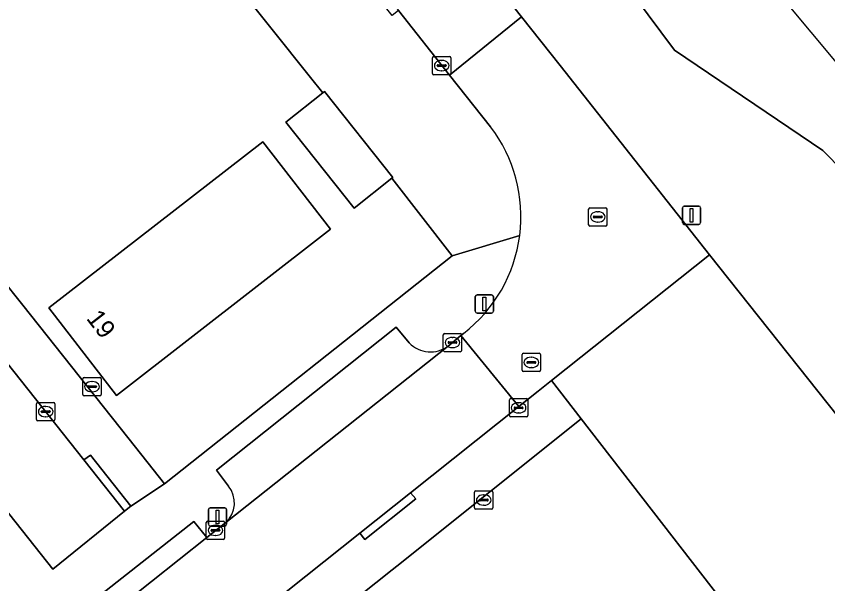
# Model space of a CAD drawing. Extents: x 164148 to 165261, y 382513 to 383432.
# Drawn here: x 165091.7 to 165135.92, y 382645.21 to 382676.16 of the extents above; entities that cross this region are included whole.
import ezdxf

# ---------------------------------------------------------------- set-up
doc = ezdxf.new("R2010")
doc.units = 0
for name, color, linetype in [('IMGEO_Erf', 7, 'Continuous'), ('IMGEO_Groenvoorziening', 7, 'Continuous'), ('IMGEO_Kolk', 7, 'Continuous'), ('IMGEO_Lichtmast', 7, 'Continuous'), ('IMGEO_Pand', 7, 'Continuous'), ('IMGEO_Pand_nummerreeks', 7, 'Continuous'), ('IMGEO_Parkeervlak_open', 7, 'Continuous'), ('IMGEO_Rijbaan_lokaal_open', 7, 'Continuous'), ('IMGEO_Rioolput', 7, 'Continuous'), ('IMGEO_Voetpad_open', 7, 'Continuous')]:
    doc.layers.add(name, color=color, linetype=linetype)

msp = doc.modelspace()

# ---------------------------------------------------------------- linework, layer by layer
at = {"layer": 'IMGEO_Erf'}
for points in [[(165089.615, 382663.465), (165092.055, 382660.399), (165097.781, 382653.18), (165098.544, 382652.22), (165099.78, 382650.655), (165115.45, 382663.087), (165112.164, 382667.321), (165110.113, 382665.691), (165106.386, 382670.378), (165108.405, 382671.983), (165107.735, 382672.825), (165103.414, 382678.252), (165101.39, 382676.653), (165097.689, 382681.334), (165093.35, 382677.889), (165091.006, 382680.854), (165094.955, 382684.033), (165094.212, 382684.956), (165093.482, 382684.375), (165089.124, 382689.853)], [(165132.926, 382640.726), (165122.491, 382654.212), (165112.435, 382646.172), (165112.183, 382645.976), (165102.215, 382638.038)]]:
    msp.add_lwpolyline(points, dxfattribs=at)
msp.add_lwpolyline([(165105.133, 382669.319), (165108.829, 382664.546), (165097.17, 382655.483), (165093.474, 382660.256)], close=True, dxfattribs=at)
at = {"layer": 'IMGEO_Groenvoorziening'}
for points in [[(165150.676, 382656.527), (165050.456, 382776.606), (165047.366, 382774.039), (165049.879, 382770.589), (165057.37, 382764.675), (165068.927, 382750), (165082.045, 382734.292), (165085.308, 382727.636), (165090.12, 382721.864), (165094.267, 382718.47), (165103.71, 382708.538), (165107.232, 382704.323), (165110.121, 382701.51), (165110.971, 382700.461), (165115.064, 382695.402), (165119.563, 382689.43), (165122.7, 382684.813), (165124.564, 382680.364), (165125.387, 382677.26), (165127.568, 382674.305), (165135.65, 382668.838), (165139.068, 382665.359)], [(165047.646, 382766.289), (165054.269, 382757.984), (165060.561, 382750.064), (165073.273, 382734.06), (165073.8, 382733.397), (165074.165, 382732.938), (165086.127, 382717.847), (165086.522, 382717.349), (165086.639, 382717.201), (165119.226, 382676.121), (165121.334, 382673.464), (165129.475, 382663.152), (165146.697, 382641.47)], [(165139.068, 382665.359), (165135.65, 382668.838), (165127.568, 382674.305), (165125.387, 382677.26), (165124.564, 382680.364), (165122.7, 382684.813), (165119.563, 382689.43), (165115.064, 382695.402), (165110.971, 382700.461), (165110.121, 382701.51), (165107.232, 382704.323), (165103.71, 382708.538), (165094.267, 382718.47)]]:
    msp.add_lwpolyline(points, dxfattribs=at)
at = {"layer": 'IMGEO_Kolk'}
for p, q in [((165114.383, 382673.041), (165114.383, 382673.893)), ((165114.458, 382673.967), (165115.31, 382673.967)), ((165114.871, 382673.747), (165114.896, 382673.747)), ((165115.384, 382673.893), (165115.384, 382673.041)), ((165114.642, 382673.461), (165114.642, 382673.473)), ((165115.08, 382673.424), (165114.682, 382673.424)), ((165114.685, 382673.51), (165115.083, 382673.51)), ((165115.126, 382673.473), (165115.126, 382673.461)), ((165115.31, 382672.967), (165114.458, 382672.967)), ((165114.894, 382673.187), (165114.869, 382673.187)), ((165114.97, 382657.941), (165114.97, 382658.793)), ((165115.045, 382658.867), (165115.897, 382658.867)), ((165115.458, 382658.647), (165115.483, 382658.647)), ((165115.971, 382658.793), (165115.971, 382657.941)), ((165115.229, 382658.361), (165115.229, 382658.373)), ((165115.667, 382658.324), (165115.269, 382658.324)), ((165115.272, 382658.41), (165115.67, 382658.41)), ((165115.713, 382658.373), (165115.713, 382658.361)), ((165115.897, 382657.867), (165115.045, 382657.867)), ((165115.481, 382658.087), (165115.456, 382658.087)), ((165095.404, 382656.46), (165096.256, 382656.46)), ((165095.329, 382655.534), (165095.329, 382656.386)), ((165095.588, 382655.954), (165095.588, 382655.966)), ((165095.631, 382656.003), (165096.029, 382656.003)), ((165095.817, 382656.24), (165095.842, 382656.24)), ((165096.072, 382655.966), (165096.072, 382655.954)), ((165096.33, 382656.386), (165096.33, 382655.534)), ((165096.026, 382655.917), (165095.628, 382655.917)), ((165095.84, 382655.68), (165095.815, 382655.68)), ((165092.881, 382655.1), (165093.733, 382655.1)), ((165096.256, 382655.46), (165095.404, 382655.46)), ((165118.574, 382654.382), (165118.574, 382655.234)), ((165118.649, 382655.308), (165119.501, 382655.308)), ((165119.062, 382655.088), (165119.087, 382655.088)), ((165119.575, 382655.234), (165119.575, 382654.382)), ((165092.806, 382654.174), (165092.806, 382655.026)), ((165093.108, 382654.643), (165093.506, 382654.643)), ((165093.294, 382654.88), (165093.319, 382654.88)), ((165093.807, 382655.026), (165093.807, 382654.174)), ((165118.833, 382654.802), (165118.833, 382654.814)), ((165119.271, 382654.765), (165118.873, 382654.765)), ((165118.876, 382654.851), (165119.274, 382654.851)), ((165119.317, 382654.814), (165119.317, 382654.802)), ((165093.065, 382654.594), (165093.065, 382654.606)), ((165093.503, 382654.557), (165093.105, 382654.557)), ((165093.317, 382654.32), (165093.292, 382654.32)), ((165093.549, 382654.606), (165093.549, 382654.594)), ((165119.501, 382654.308), (165118.649, 382654.308)), ((165119.085, 382654.528), (165119.06, 382654.528)), ((165093.733, 382654.1), (165092.881, 382654.1)), ((165116.673, 382649.352), (165116.673, 382650.204)), ((165116.748, 382650.278), (165117.6, 382650.278)), ((165117.674, 382650.204), (165117.674, 382649.352)), ((165116.932, 382649.772), (165116.932, 382649.784)), ((165116.975, 382649.821), (165117.373, 382649.821)), ((165117.161, 382650.058), (165117.186, 382650.058)), ((165117.416, 382649.784), (165117.416, 382649.772)), ((165117.37, 382649.735), (165116.972, 382649.735)), ((165117.184, 382649.498), (165117.159, 382649.498)), ((165117.6, 382649.278), (165116.748, 382649.278)), ((165102.056, 382647.7), (165102.056, 382648.552)), ((165102.131, 382648.626), (165102.983, 382648.626)), ((165103.057, 382648.552), (165103.057, 382647.7)), ((165102.315, 382648.12), (165102.315, 382648.132)), ((165102.753, 382648.083), (165102.355, 382648.083)), ((165102.358, 382648.169), (165102.756, 382648.169)), ((165102.544, 382648.406), (165102.569, 382648.406)), ((165102.799, 382648.132), (165102.799, 382648.12)), ((165102.983, 382647.626), (165102.131, 382647.626)), ((165102.567, 382647.846), (165102.542, 382647.846))]:
    msp.add_line(p, q, dxfattribs=at)
for points in [[(165114.383, 382673.041), (165114.383, 382673.893)], [(165114.458, 382673.967), (165115.31, 382673.967)], [(165115.384, 382673.893), (165115.384, 382673.041)], [(165115.31, 382672.967), (165114.458, 382672.967)], [(165114.97, 382657.941), (165114.97, 382658.793)], [(165115.045, 382658.867), (165115.897, 382658.867)], [(165115.971, 382658.793), (165115.971, 382657.941)], [(165115.897, 382657.867), (165115.045, 382657.867)], [(165095.404, 382656.46), (165096.256, 382656.46)], [(165095.329, 382655.534), (165095.329, 382656.386)], [(165096.33, 382656.386), (165096.33, 382655.534)], [(165092.881, 382655.1), (165093.733, 382655.1)], [(165096.256, 382655.46), (165095.404, 382655.46)], [(165118.574, 382654.382), (165118.574, 382655.234)], [(165118.649, 382655.308), (165119.501, 382655.308)], [(165119.575, 382655.234), (165119.575, 382654.382)], [(165092.806, 382654.174), (165092.806, 382655.026)], [(165093.807, 382655.026), (165093.807, 382654.174)], [(165119.501, 382654.308), (165118.649, 382654.308)], [(165093.733, 382654.1), (165092.881, 382654.1)], [(165116.673, 382649.352), (165116.673, 382650.204)], [(165116.748, 382650.278), (165117.6, 382650.278)], [(165117.674, 382650.204), (165117.674, 382649.352)], [(165117.6, 382649.278), (165116.748, 382649.278)], [(165102.056, 382647.7), (165102.056, 382648.552)], [(165102.131, 382648.626), (165102.983, 382648.626)], [(165103.057, 382648.552), (165103.057, 382647.7)], [(165102.983, 382647.626), (165102.131, 382647.626)]]:
    msp.add_lwpolyline(points, dxfattribs=at)
for centre, radius, start, end in [((165114.46, 382673.891), 0.0765, 91.552, 178.448), ((165114.46, 382673.891), 0.0765, 91.552, 178.448), ((165115.308, 382673.891), 0.0765, 1.552, 88.448), ((165115.308, 382673.891), 0.0765, 1.552, 88.448), ((165114.682, 382673.47), 0.0403, 85.8775, 175.7526), ((165114.679, 382673.46), 0.0366, 178.938, 274.7102), ((165115.083, 382673.467), 0.043, 264.8664, 352.4533), ((165115.087, 382673.472), 0.0386, 1.7309, 96.639), ((165114.46, 382673.043), 0.0765, 181.552, 268.448), ((165114.46, 382673.043), 0.0765, 181.552, 268.448), ((165115.308, 382673.043), 0.0765, 271.552, 358.448), ((165115.308, 382673.043), 0.0765, 271.552, 358.448), ((165115.047, 382658.791), 0.0765, 91.552, 178.448), ((165115.047, 382658.791), 0.0765, 91.552, 178.448), ((165115.895, 382658.791), 0.0765, 1.552, 88.448), ((165115.895, 382658.791), 0.0765, 1.552, 88.448), ((165115.269, 382658.37), 0.0403, 85.8775, 175.7526), ((165115.266, 382658.36), 0.0366, 178.938, 274.7102), ((165115.67, 382658.367), 0.043, 264.8664, 352.4533), ((165115.674, 382658.372), 0.0386, 1.7309, 96.639), ((165115.047, 382657.943), 0.0765, 181.552, 268.448), ((165115.047, 382657.943), 0.0765, 181.552, 268.448), ((165115.895, 382657.943), 0.0765, 271.552, 358.448), ((165115.895, 382657.943), 0.0765, 271.552, 358.448), ((165095.406, 382656.384), 0.0765, 91.552, 178.448), ((165095.406, 382656.384), 0.0765, 91.552, 178.448), ((165096.254, 382656.384), 0.0765, 1.552, 88.448), ((165096.254, 382656.384), 0.0765, 1.552, 88.448), ((165095.628, 382655.963), 0.0403, 85.8775, 175.7526), ((165095.625, 382655.953), 0.0366, 178.938, 274.7102), ((165096.029, 382655.96), 0.043, 264.8664, 352.4533), ((165096.033, 382655.965), 0.0386, 1.7309, 96.639), ((165095.406, 382655.536), 0.0765, 181.552, 268.448), ((165095.406, 382655.536), 0.0765, 181.552, 268.448), ((165096.254, 382655.536), 0.0765, 271.552, 358.448), ((165096.254, 382655.536), 0.0765, 271.552, 358.448), ((165092.883, 382655.024), 0.0765, 91.552, 178.448), ((165092.883, 382655.024), 0.0765, 91.552, 178.448), ((165093.731, 382655.024), 0.0765, 1.552, 88.448), ((165093.731, 382655.024), 0.0765, 1.552, 88.448), ((165118.651, 382655.232), 0.0765, 91.552, 178.448), ((165118.651, 382655.232), 0.0765, 91.552, 178.448), ((165119.499, 382655.232), 0.0765, 1.552, 88.448), ((165119.499, 382655.232), 0.0765, 1.552, 88.448), ((165093.105, 382654.603), 0.0403, 85.8775, 175.7526), ((165093.51, 382654.605), 0.0386, 1.7309, 96.639), ((165118.873, 382654.811), 0.0403, 85.8775, 175.7526), ((165118.87, 382654.801), 0.0366, 178.938, 274.7102), ((165119.274, 382654.808), 0.043, 264.8664, 352.4533), ((165119.278, 382654.813), 0.0386, 1.7309, 96.639), ((165093.102, 382654.593), 0.0366, 178.938, 274.7102), ((165093.506, 382654.6), 0.043, 264.8664, 352.4533), ((165118.651, 382654.384), 0.0765, 181.552, 268.448), ((165118.651, 382654.384), 0.0765, 181.552, 268.448), ((165119.499, 382654.384), 0.0765, 271.552, 358.448), ((165119.499, 382654.384), 0.0765, 271.552, 358.448), ((165092.883, 382654.176), 0.0765, 181.552, 268.448), ((165092.883, 382654.176), 0.0765, 181.552, 268.448), ((165093.731, 382654.176), 0.0765, 271.552, 358.448), ((165093.731, 382654.176), 0.0765, 271.552, 358.448), ((165116.75, 382650.202), 0.0765, 91.552, 178.448), ((165116.75, 382650.202), 0.0765, 91.552, 178.448), ((165117.598, 382650.202), 0.0765, 1.552, 88.448), ((165117.598, 382650.202), 0.0765, 1.552, 88.448), ((165116.972, 382649.781), 0.0403, 85.8775, 175.7526), ((165116.969, 382649.771), 0.0366, 178.938, 274.7102), ((165117.373, 382649.778), 0.043, 264.8664, 352.4533), ((165117.377, 382649.783), 0.0386, 1.7309, 96.639), ((165116.75, 382649.354), 0.0765, 181.552, 268.448), ((165116.75, 382649.354), 0.0765, 181.552, 268.448), ((165117.598, 382649.354), 0.0765, 271.552, 358.448), ((165117.598, 382649.354), 0.0765, 271.552, 358.448), ((165102.133, 382648.55), 0.0765, 91.552, 178.448), ((165102.133, 382648.55), 0.0765, 91.552, 178.448), ((165102.981, 382648.55), 0.0765, 1.552, 88.448), ((165102.981, 382648.55), 0.0765, 1.552, 88.448), ((165102.355, 382648.129), 0.0403, 85.8775, 175.7526), ((165102.352, 382648.119), 0.0366, 178.938, 274.7102), ((165102.756, 382648.126), 0.043, 264.8664, 352.4533), ((165102.76, 382648.131), 0.0386, 1.7309, 96.639), ((165102.133, 382647.702), 0.0765, 181.552, 268.448), ((165102.133, 382647.702), 0.0765, 181.552, 268.448), ((165102.981, 382647.702), 0.0765, 271.552, 358.448), ((165102.981, 382647.702), 0.0765, 271.552, 358.448)]:
    msp.add_arc(centre, radius, start, end, dxfattribs=at)
for centre, major_axis, ratio, start_param, end_param in [((165114.87, 382673.467), (-0.387, 0.002), 0.722429, 4.712389, 7.853982), ((165114.895, 382673.467), (-0.39, 0.002), 0.717154, 1.570796, 4.712389), ((165115.457, 382658.367), (-0.387, 0.002), 0.722429, 4.712389, 7.853982), ((165115.482, 382658.367), (-0.39, 0.002), 0.717154, 1.570796, 4.712389), ((165095.816, 382655.96), (-0.387, 0.002), 0.722429, 4.712389, 7.853982), ((165095.841, 382655.96), (-0.39, 0.002), 0.717154, 1.570796, 4.712389), ((165119.061, 382654.808), (-0.387, 0.002), 0.722429, 4.712389, 7.853982), ((165119.086, 382654.808), (-0.39, 0.002), 0.717154, 1.570796, 4.712389), ((165093.293, 382654.6), (-0.387, 0.002), 0.722429, 4.712389, 7.853982), ((165093.318, 382654.6), (-0.39, 0.002), 0.717154, 1.570796, 4.712389), ((165117.16, 382649.778), (-0.387, 0.002), 0.722429, 4.712389, 7.853982), ((165117.185, 382649.778), (-0.39, 0.002), 0.717154, 1.570796, 4.712389), ((165102.543, 382648.126), (-0.387, 0.002), 0.722429, 4.712389, 7.853982), ((165102.568, 382648.126), (-0.39, 0.002), 0.717154, 1.570796, 4.712389)]:
    msp.add_ellipse(centre, major_axis=major_axis, ratio=ratio, start_param=start_param, end_param=end_param, dxfattribs=at)
at = {"layer": 'IMGEO_Lichtmast'}
for p, q in [((165128.003, 382664.907), (165128.003, 382665.707)), ((165128.003, 382665.707), (165128.003, 382664.907)), ((165128.103, 382665.807), (165128.893, 382665.807)), ((165128.893, 382665.807), (165128.103, 382665.807)), ((165128.993, 382665.707), (165128.993, 382664.907)), ((165128.993, 382664.907), (165128.993, 382665.707)), ((165128.893, 382664.807), (165128.103, 382664.807)), ((165128.103, 382664.807), (165128.893, 382664.807)), ((165116.712, 382660.069), (165116.712, 382660.869)), ((165116.712, 382660.869), (165116.712, 382660.069)), ((165116.812, 382660.969), (165117.602, 382660.969)), ((165117.602, 382660.969), (165116.812, 382660.969)), ((165117.702, 382660.869), (165117.702, 382660.069)), ((165117.702, 382660.069), (165117.702, 382660.869)), ((165117.602, 382659.969), (165116.812, 382659.969)), ((165116.812, 382659.969), (165117.602, 382659.969)), ((165102.271, 382649.355), (165103.061, 382649.355)), ((165103.061, 382649.355), (165102.271, 382649.355)), ((165102.171, 382648.455), (165102.171, 382649.255)), ((165102.171, 382649.255), (165102.171, 382648.455)), ((165103.161, 382649.255), (165103.161, 382648.455)), ((165103.161, 382648.455), (165103.161, 382649.255)), ((165103.061, 382648.355), (165102.271, 382648.355)), ((165102.271, 382648.355), (165103.061, 382648.355))]:
    msp.add_line(p, q, dxfattribs=at)
for points in [[(165128.423, 382665.682), (165128.573, 382665.682), (165128.573, 382664.932), (165128.423, 382664.932), (165128.423, 382665.682)], [(165117.132, 382660.844), (165117.282, 382660.844), (165117.282, 382660.094), (165117.132, 382660.094), (165117.132, 382660.844)], [(165102.591, 382649.23), (165102.741, 382649.23), (165102.741, 382648.48), (165102.591, 382648.48), (165102.591, 382649.23)]]:
    msp.add_lwpolyline(points, dxfattribs=at)
for centre, start, end in [((165128.103, 382665.707), 90, 180), ((165128.103, 382665.707), 90, 180), ((165128.893, 382665.707), 0, 90), ((165128.893, 382665.707), 360, 90), ((165128.103, 382664.907), 180, 270), ((165128.103, 382664.907), 180, 270), ((165128.893, 382664.907), 270, 0), ((165128.893, 382664.907), 270, 0), ((165116.812, 382660.869), 90, 180), ((165116.812, 382660.869), 90, 180), ((165117.602, 382660.869), 0, 90), ((165117.602, 382660.869), 360, 90), ((165116.812, 382660.069), 180, 270), ((165116.812, 382660.069), 180, 270), ((165117.602, 382660.069), 270, 0), ((165117.602, 382660.069), 270, 0), ((165102.271, 382649.255), 90, 180), ((165102.271, 382649.255), 90, 180), ((165103.061, 382649.255), 0, 90), ((165103.061, 382649.255), 360, 90), ((165102.271, 382648.455), 180, 270), ((165102.271, 382648.455), 180, 270), ((165103.061, 382648.455), 270, 0), ((165103.061, 382648.455), 270, 0)]:
    msp.add_arc(centre, 0.1, start, end, dxfattribs=at)
at = {"layer": 'IMGEO_Pand'}
for points in [[(165108.499, 382672.058), (165108.405, 382671.983), (165106.386, 382670.378), (165110.113, 382665.691), (165112.164, 382667.321), (165112.226, 382667.371)], [(165108.829, 382664.546), (165105.133, 382669.319), (165093.474, 382660.256), (165097.17, 382655.483)]]:
    msp.add_lwpolyline(points, close=True, dxfattribs=at)
at = {"layer": 'IMGEO_Parkeervlak_open'}
for points in [[(165113.109, 382658.343), (165112.395, 382659.205), (165102.606, 382651.405), (165103.266, 382650.544)], [(165103.113, 382648.553), (165115.246, 382658.181)]]:
    msp.add_lwpolyline(points, dxfattribs=at)
for centre, radius, start, end in [((165114.27, 382659.485), 1.628, 224.5161, 306.8136), ((165102.142, 382649.629), 1.45, 312.0727, 39.1387)]:
    msp.add_arc(centre, radius, start, end, dxfattribs=at)
at = {"layer": 'IMGEO_Rijbaan_lokaal_open'}
for points in [[(165086.639, 382717.201), (165086.522, 382717.349), (165082.635, 382714.278), (165082.704, 382714.186), (165082.848, 382714.003), (165086.08, 382709.885), (165088.269, 382707.13), (165094.163, 382699.675), (165096.353, 382696.899), (165102.27, 382689.45), (165104.467, 382686.683), (165110.352, 382679.244), (165112.53, 382676.479), (165115.313, 382672.952), (165119.226, 382676.121)], [(165073.847, 382679.063), (165071.991, 382681.417), (165065.738, 382689.266), (165063.541, 382692.045), (165057.914, 382699.133), (165053.969, 382696.057), (165055.619, 382693.999), (165087.603, 382653.674), (165093.694, 382646.012), (165097.599, 382649.163), (165095.387, 382651.966), (165090.017, 382658.707), (165087.792, 382661.503), (165081.899, 382668.905), (165079.715, 382671.663)], [(165129.475, 382663.152), (165120.872, 382656.304), (165122.491, 382654.212), (165132.926, 382640.726), (165134.687, 382638.616), (165138.489, 382634.061), (165140.577, 382635.725), (165140.197, 382636.151), (165146.697, 382641.47)]]:
    msp.add_lwpolyline(points, close=True, dxfattribs=at)
for points in [[(165121.334, 382673.464), (165119.226, 382676.121), (165115.313, 382672.952), (165117.536, 382670.135)], [(165116.074, 382658.867), (165115.927, 382658.745), (165119.079, 382654.875), (165120.137, 382655.719), (165120.872, 382656.304), (165129.475, 382663.152), (165121.334, 382673.464)], [(165088.858, 382630.811), (165093.221, 382634.266), (165093.637, 382634.598), (165100.687, 382640.22), (165103.466, 382642.428), (165110.427, 382647.977), (165113.19, 382650.18), (165119.079, 382654.875), (165115.927, 382658.745), (165115.471, 382658.367), (165115.321, 382658.24), (165115.246, 382658.181), (165103.113, 382648.553), (165102.078, 382647.729), (165094.557, 382641.739), (165094.537, 382641.723), (165094.448, 382641.652), (165087.357, 382635.983), (165086.589, 382635.373)]]:
    msp.add_lwpolyline(points, dxfattribs=at)
for centre, radius, start, end in [((165111.156, 382665.236), 8.044, 352.596, 37.5202), ((165111.158, 382665.231), 8.042, 307.686, 352.6277)]:
    msp.add_arc(centre, radius, start, end, dxfattribs=at)
at = {"layer": 'IMGEO_Rioolput'}
for p, q in [((165122.964, 382665.717), (165123.816, 382665.717)), ((165122.889, 382664.791), (165122.889, 382665.643)), ((165123.191, 382665.26), (165123.589, 382665.26)), ((165123.377, 382665.497), (165123.402, 382665.497)), ((165123.89, 382665.643), (165123.89, 382664.791)), ((165123.148, 382665.211), (165123.148, 382665.223)), ((165123.586, 382665.174), (165123.188, 382665.174)), ((165123.4, 382664.937), (165123.375, 382664.937)), ((165123.632, 382665.223), (165123.632, 382665.211)), ((165123.816, 382664.717), (165122.964, 382664.717)), ((165119.34, 382657.781), (165120.192, 382657.781)), ((165119.265, 382656.855), (165119.265, 382657.707)), ((165119.524, 382657.275), (165119.524, 382657.287)), ((165119.567, 382657.324), (165119.965, 382657.324)), ((165119.753, 382657.561), (165119.778, 382657.561)), ((165120.008, 382657.287), (165120.008, 382657.275)), ((165120.266, 382657.707), (165120.266, 382656.855)), ((165119.962, 382657.238), (165119.564, 382657.238)), ((165119.776, 382657.001), (165119.751, 382657.001)), ((165120.192, 382656.781), (165119.34, 382656.781))]:
    msp.add_line(p, q, dxfattribs=at)
for points in [[(165122.964, 382665.717), (165123.816, 382665.717)], [(165122.889, 382664.791), (165122.889, 382665.643)], [(165123.89, 382665.643), (165123.89, 382664.791)], [(165123.816, 382664.717), (165122.964, 382664.717)], [(165119.34, 382657.781), (165120.192, 382657.781)], [(165119.265, 382656.855), (165119.265, 382657.707)], [(165120.266, 382657.707), (165120.266, 382656.855)], [(165120.192, 382656.781), (165119.34, 382656.781)]]:
    msp.add_lwpolyline(points, dxfattribs=at)
for centre, radius, start, end in [((165122.966, 382665.641), 0.0765, 91.552, 178.448), ((165122.966, 382665.641), 0.0765, 91.552, 178.448), ((165123.814, 382665.641), 0.0765, 1.552, 88.448), ((165123.814, 382665.641), 0.0765, 1.552, 88.448), ((165123.188, 382665.22), 0.0403, 85.8775, 175.7526), ((165123.593, 382665.222), 0.0386, 1.7309, 96.639), ((165123.185, 382665.21), 0.0366, 178.938, 274.7102), ((165123.589, 382665.217), 0.043, 264.8664, 352.4533), ((165122.966, 382664.793), 0.0765, 181.552, 268.448), ((165122.966, 382664.793), 0.0765, 181.552, 268.448), ((165123.814, 382664.793), 0.0765, 271.552, 358.448), ((165123.814, 382664.793), 0.0765, 271.552, 358.448), ((165119.342, 382657.705), 0.0765, 91.552, 178.448), ((165119.342, 382657.705), 0.0765, 91.552, 178.448), ((165120.19, 382657.705), 0.0765, 1.552, 88.448), ((165120.19, 382657.705), 0.0765, 1.552, 88.448), ((165119.564, 382657.284), 0.0403, 85.8775, 175.7526), ((165119.969, 382657.286), 0.0386, 1.7309, 96.639), ((165119.342, 382656.857), 0.0765, 181.552, 268.448), ((165119.342, 382656.857), 0.0765, 181.552, 268.448), ((165119.561, 382657.274), 0.0366, 178.938, 274.7102), ((165119.965, 382657.281), 0.043, 264.8664, 352.4533), ((165120.19, 382656.857), 0.0765, 271.552, 358.448), ((165120.19, 382656.857), 0.0765, 271.552, 358.448)]:
    msp.add_arc(centre, radius, start, end, dxfattribs=at)
for centre, major_axis, ratio, start_param, end_param in [((165123.376, 382665.217), (-0.387, 0.002), 0.722429, 4.712389, 7.853982), ((165123.401, 382665.217), (-0.39, 0.002), 0.717154, 1.570796, 4.712389), ((165119.752, 382657.281), (-0.387, 0.002), 0.722429, 4.712389, 7.853982), ((165119.777, 382657.281), (-0.39, 0.002), 0.717154, 1.570796, 4.712389)]:
    msp.add_ellipse(centre, major_axis=major_axis, ratio=ratio, start_param=start_param, end_param=end_param, dxfattribs=at)
at = {"layer": 'IMGEO_Voetpad_open'}
for points in [[(165072.302, 382716.019), (165075.534, 382713.536), (165079.25, 382708.878), (165079.143, 382708.794), (165083.519, 382703.328), (165083.606, 382703.398), (165087.33, 382698.715), (165087.241, 382698.644), (165091.611, 382693.11), (165097.292, 382685.914), (165099.726, 382682.954), (165099.816, 382682.997), (165103.508, 382678.327), (165103.414, 382678.252), (165107.735, 382672.825), (165108.405, 382671.983), (165108.499, 382672.058), (165112.226, 382667.371), (165112.164, 382667.321), (165115.45, 382663.087), (165119.133, 382664.199)], [(165117.536, 382670.135), (165115.313, 382672.952), (165112.53, 382676.479), (165112.19, 382676.199), (165109.997, 382678.966), (165110.352, 382679.244), (165104.467, 382686.683), (165104.098, 382686.407), (165101.914, 382689.173), (165102.27, 382689.45), (165096.353, 382696.899)], [(165119.133, 382664.199), (165115.45, 382663.087), (165099.78, 382650.655), (165097.945, 382649.443), (165097.599, 382649.163), (165093.694, 382646.012), (165087.603, 382653.674)], [(165090.017, 382658.707), (165095.387, 382651.966), (165095.747, 382652.229), (165097.945, 382649.443), (165099.78, 382650.655), (165098.544, 382652.22), (165097.781, 382653.18), (165092.055, 382660.399), (165089.615, 382663.465)], [(165103.266, 382650.544), (165102.606, 382651.405), (165112.395, 382659.205), (165113.109, 382658.343)], [(165115.246, 382658.181), (165115.321, 382658.24), (165115.471, 382658.367), (165115.927, 382658.745), (165116.074, 382658.867)], [(165102.215, 382638.038), (165112.183, 382645.976), (165112.435, 382646.172), (165122.491, 382654.212), (165120.872, 382656.304), (165120.137, 382655.719), (165119.079, 382654.875), (165113.19, 382650.18), (165113.467, 382649.839), (165110.704, 382647.636), (165110.427, 382647.977), (165103.466, 382642.428)], [(165094.448, 382641.652), (165094.537, 382641.723), (165093.794, 382642.635), (165101.371, 382648.608)], [(165101.371, 382648.608), (165102.078, 382647.729), (165103.113, 382648.553)]]:
    msp.add_lwpolyline(points, dxfattribs=at)
for points in [[(165095.387, 382651.966), (165097.599, 382649.163), (165097.945, 382649.443), (165095.747, 382652.229)], [(165113.19, 382650.18), (165110.427, 382647.977), (165110.704, 382647.636), (165113.467, 382649.839)], [(165102.078, 382647.729), (165101.371, 382648.608), (165093.794, 382642.635), (165094.537, 382641.723), (165094.557, 382641.739)]]:
    msp.add_lwpolyline(points, close=True, dxfattribs=at)
for centre, radius, start, end in [((165111.156, 382665.236), 8.044, 352.596, 37.5202), ((165111.158, 382665.231), 8.042, 307.686, 352.6277), ((165114.27, 382659.485), 1.628, 224.5161, 306.8136), ((165102.142, 382649.629), 1.45, 312.0727, 39.1387)]:
    msp.add_arc(centre, radius, start, end, dxfattribs=at)

# ---------------------------------------------------------------- texts
at = {"layer": 'IMGEO_Pand_nummerreeks'}
msp.add_text('19', height=1, rotation=307.6718, dxfattribs=at).set_placement((165095.483, 382659.673))

doc.saveas('drawing.dxf')
